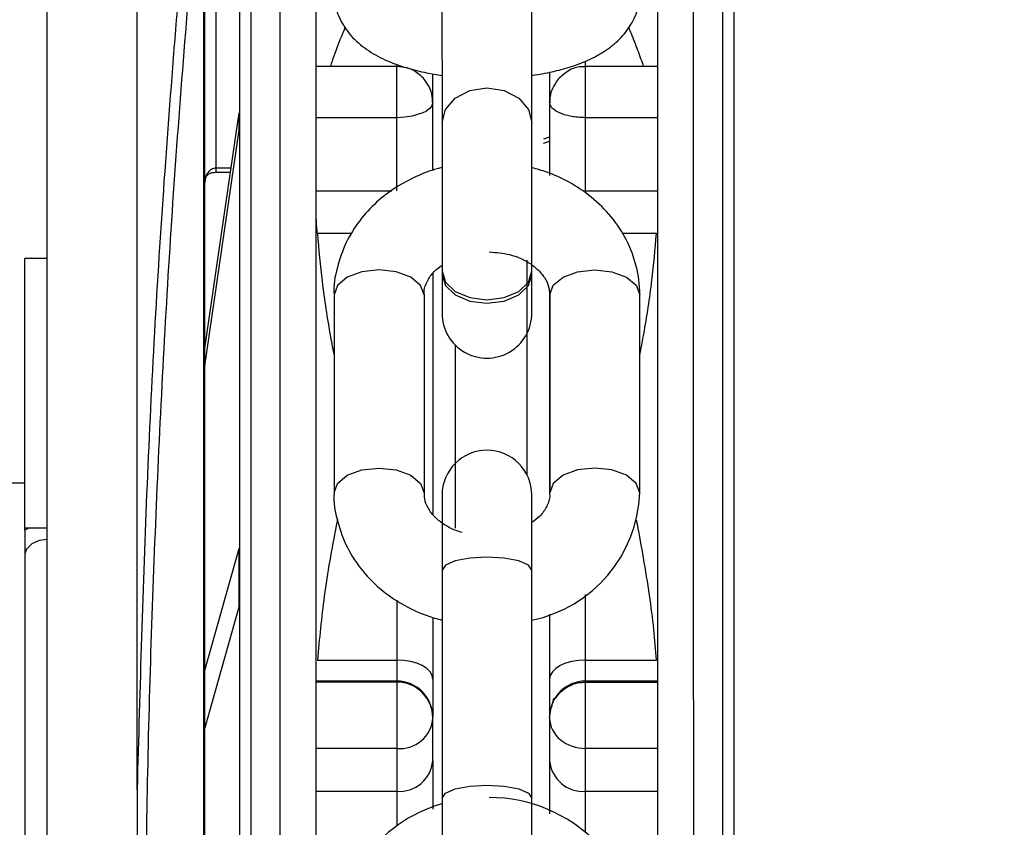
# Model space of a CAD drawing. Header units: inches. Extents: x 218.9 to 312.4, y 214.8 to 247.8.
# Tile 294 of 319: x 275.3714 to 275.4792, y 243.4111 to 243.4996. Entities that reach past the tile are written whole.
import ezdxf

# ---------------------------------------------------------------- set-up
doc = ezdxf.new("R2010")
doc.units = ezdxf.units.IN
doc.header["$LTSCALE"] = 0.25
doc.header["$MEASUREMENT"] = 0
doc.layers.add('ANNOTATIONS', color=1, linetype='Continuous')
doc.layers.add('MOTOR LH', color=7, linetype='Continuous')
doc.styles.add('ARIAL', font='arial.ttf', dxfattribs={"height": 0.09375})
doc.dimstyles.new('STANDARD$0', dxfattribs={"dimtxt": 0.09375, "dimasz": 0.09375, "dimexe": 0.03125, "dimexo": 0.046875, "dimgap": 0.09, "dimtad": 0, "dimtih": 1, "dimtoh": 1, "dimdec": 4, "dimzin": 0, "dimdsep": 46, "dimtxsty": 'ARIAL', "dimcen": 0.09, "dimadec": 0, "dimazin": 0, "dimtfac": 1, "dimtdec": 4, "dimtofl": 0, "dimtmove": 0, "dimatfit": 1, "dimfxl": 1, "dimtolj": 1, "dimtzin": 0, "dimarcsym": 0})

# ---------------------------------------------------------------- blocks, each defined once
blk = doc.blocks.new('*D90')
at = {"layer": 'ANNOTATIONS', "color": 0, "lineweight": -2, "transparency": 16777216}
for p, q in [((274.6393342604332, 245.2463276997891), (274.6393342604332, 245.5328515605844)), ((276.0917321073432, 243.2610440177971), (276.0917321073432, 245.5328515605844)), ((274.7330842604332, 245.5016015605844), (275.1844370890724, 245.5016015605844)), ((275.9979821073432, 245.5016015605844), (275.5466292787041, 245.5016015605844))]:
    blk.add_line(p, q, dxfattribs=at)
at = {"layer": 'ANNOTATIONS', "color": 0, "transparency": 16777216}
for points in [[(274.7330842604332, 245.5172265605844), (274.7330842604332, 245.4859765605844), (274.6393342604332, 245.5016015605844)], [(275.9979821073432, 245.5172265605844), (275.9979821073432, 245.4859765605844), (276.0917321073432, 245.5016015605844)]]:
    blk.add_solid(points, dxfattribs=at)
at = {"layer": 'defpoints', "color": 0, "transparency": 16777216}
for p in [(274.6393342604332, 245.5016015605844), (274.6393342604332, 245.1994526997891), (276.0917321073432, 243.2141690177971)]:
    blk.add_point(p, dxfattribs=at)
at = {"layer": 'ANNOTATIONS', "color": 0, "transparency": 16777216, "insert": (275.3655331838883, 245.5016015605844), "char_height": 0.09375, "attachment_point": 5, "style": 'ARIAL'}
blk.add_mtext('\\A1;25"', dxfattribs=at)
blk = doc.blocks.new('*D92')
at = {"layer": 'ANNOTATIONS', "color": 0, "lineweight": -2, "transparency": 16777216}
for p, q in [((274.7479817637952, 244.5695748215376), (274.7479817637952, 245.2307026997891)), ((276.0917321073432, 243.2610440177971), (276.0917321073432, 245.2307026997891)), ((274.8417317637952, 245.1994526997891), (275.1295350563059, 245.1994526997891)), ((275.9979821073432, 245.1994526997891), (275.7101788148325, 245.1994526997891))]:
    blk.add_line(p, q, dxfattribs=at)
at = {"layer": 'ANNOTATIONS', "color": 0, "transparency": 16777216}
for points in [[(274.8417317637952, 245.2150776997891), (274.8417317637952, 245.1838276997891), (274.7479817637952, 245.1994526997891)], [(275.9979821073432, 245.2150776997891), (275.9979821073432, 245.1838276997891), (276.0917321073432, 245.1994526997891)]]:
    blk.add_solid(points, dxfattribs=at)
at = {"layer": 'defpoints', "color": 0, "transparency": 16777216}
for p in [(274.7479817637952, 245.1994526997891), (274.7479817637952, 244.5226998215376), (276.0917321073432, 243.2141690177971)]:
    blk.add_point(p, dxfattribs=at)
at = {"layer": 'ANNOTATIONS', "color": 0, "transparency": 16777216, "insert": (275.4198569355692, 245.1994526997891), "char_height": 0.09375, "attachment_point": 5, "style": 'ARIAL'}
blk.add_mtext('\\A1;21 1/2"', dxfattribs=at)

msp = doc.modelspace()

# ---------------------------------------------------------------- linework, layer by layer
at = {"layer": 'MOTOR LH'}
for p, q in [((275.3842625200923, 243.4653697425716), (275.3842625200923, 243.5381296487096)), ((275.4274958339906, 243.4673972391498), (275.4274958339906, 243.529057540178)), ((275.3915464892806, 243.5167282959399), (275.3915500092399, 243.2529026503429)), ((275.3916438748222, 243.5167282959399), (275.3916485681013, 243.2529026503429)), ((275.4176528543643, 243.5048425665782), (275.4176540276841, 243.4882729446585)), ((275.4333765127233, 243.480820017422), (275.4333765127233, 243.4950218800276)), ((275.4127073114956, 243.4944305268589), (275.4038733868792, 243.4944305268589)), ((275.4127073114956, 243.4808176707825), (275.4127073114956, 243.4946863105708)), ((275.4412753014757, 243.4944305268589), (275.4333765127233, 243.4944305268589)), ((275.4166449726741, 243.4830305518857), (275.4166449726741, 243.4936232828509)), ((275.4294400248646, 243.4938016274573), (275.4294400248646, 243.4824955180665)), ((275.391645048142, 243.4633000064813), (275.3954360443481, 243.4893570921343)), ((275.3954360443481, 243.4874469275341), (275.3954360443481, 243.4893570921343)), ((275.4127073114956, 243.488817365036), (275.4038733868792, 243.488817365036)), ((275.4412753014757, 243.488817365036), (275.4333765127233, 243.488817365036)), ((275.391645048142, 243.4613898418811), (275.3954360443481, 243.4874469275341)), ((275.4176540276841, 243.4882729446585), (275.4176540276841, 243.4673948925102)), ((275.4294400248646, 243.4866866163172), (275.4287571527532, 243.4864660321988)), ((275.4287665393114, 243.4860389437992), (275.4294400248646, 243.4862454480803)), ((275.3945537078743, 243.4832957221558), (275.3928746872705, 243.4832957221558)), ((275.3917389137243, 243.4821857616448), (275.391645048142, 243.4815451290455)), ((275.392866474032, 243.4828334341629), (275.3944868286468, 243.4828334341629)), ((275.403874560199, 243.4808176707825), (275.4121570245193, 243.4808176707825)), ((275.4333765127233, 243.480820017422), (275.4412753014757, 243.480820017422)), ((275.4077676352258, 243.4761103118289), (275.4040047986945, 243.4761103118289)), ((275.4411450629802, 243.4761103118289), (275.4373833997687, 243.4761103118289)), ((275.3744207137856, 243.4733999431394), (275.371960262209, 243.4733999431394)), ((275.371960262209, 243.4436445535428), (275.371960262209, 243.4733999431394)), ((275.3744207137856, 243.4733975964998), (275.371960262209, 243.4733975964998)), ((275.4269795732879, 243.4496519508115), (275.4269795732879, 243.4731910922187)), ((275.4166449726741, 243.4717361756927), (275.4166449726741, 243.4453834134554)), ((275.4058422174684, 243.4694036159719), (275.4058433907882, 243.4477065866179)), ((275.4156851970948, 243.4694036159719), (275.4156851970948, 243.4476972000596)), ((275.4294400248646, 243.4698518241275), (275.4294400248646, 243.4475728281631)), ((275.4294646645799, 243.4694036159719), (275.4294646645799, 243.4477042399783)), ((275.4393076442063, 243.4477065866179), (275.4393076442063, 243.4694036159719)), ((275.4191054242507, 243.4639054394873), (275.4191054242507, 243.4438627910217)), ((275.371960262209, 243.4487930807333), (275.3677773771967, 243.4487930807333)), ((275.4176540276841, 243.4474578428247), (275.4176540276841, 243.4392446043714)), ((275.4274970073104, 243.3992226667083), (275.4274970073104, 243.4474578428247)), ((275.371960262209, 243.4438698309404), (275.3744207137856, 243.4438698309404)), ((275.3724788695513, 243.4438698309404), (275.371960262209, 243.4436445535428)), ((275.391645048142, 243.4281426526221), (275.3954372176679, 243.441631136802)), ((275.3954372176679, 243.4352388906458), (275.3954372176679, 243.441631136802)), ((275.4176540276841, 243.4392446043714), (275.4176552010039, 243.414283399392)), ((275.4127084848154, 243.4359569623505), (275.4127084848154, 243.4112445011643)), ((275.433377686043, 243.4105193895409), (275.433377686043, 243.4365858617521)), ((275.3916462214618, 243.4217504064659), (275.3954372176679, 243.4352388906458)), ((275.4166449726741, 243.4340749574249), (275.4166461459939, 243.427309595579)), ((275.4294411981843, 243.4344222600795), (275.4294411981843, 243.427309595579)), ((275.4040036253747, 243.4294004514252), (275.4127084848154, 243.4294004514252)), ((275.433377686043, 243.4294004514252), (275.4411474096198, 243.4294004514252)), ((275.4127084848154, 243.4270937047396), (275.403874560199, 243.4270937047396)), ((275.4412764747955, 243.4270937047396), (275.433377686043, 243.4270937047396)), ((275.4127084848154, 243.4269927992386), (275.403874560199, 243.4269927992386)), ((275.433377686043, 243.4269927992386), (275.4412764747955, 243.4269927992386)), ((275.4166461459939, 243.418361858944), (275.4166461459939, 243.4231560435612)), ((275.4294411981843, 243.4231583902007), (275.4294411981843, 243.418361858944)), ((275.4127084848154, 243.4197205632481), (275.403874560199, 243.4197205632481)), ((275.4412764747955, 243.4197205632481), (275.433377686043, 243.4197205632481)), ((275.445214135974, 243.3501872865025), (275.445214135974, 243.4194413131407)), ((275.403874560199, 243.4150249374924), (275.4127084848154, 243.4150249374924)), ((275.4176552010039, 243.414283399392), (275.4176552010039, 243.3992226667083)), ((275.433377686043, 243.4150249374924), (275.4412764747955, 243.415027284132))]:
    msp.add_line(p, q, dxfattribs=at)
at = {"layer": 'MOTOR LH', "flags": 128}
for points in [[(275.445214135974, 243.4194413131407), (275.4452129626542, 243.4306746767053), (275.4452129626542, 243.4904318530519), (275.4452117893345, 243.4985817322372), (275.4452117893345, 243.5386060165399)], [(275.4484149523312, 243.2310272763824), (275.4484149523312, 243.2948910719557), (275.4484137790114, 243.3045850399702), (275.4484137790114, 243.3702839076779), (275.4484126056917, 243.3819044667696), (275.4484126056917, 243.4389301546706), (275.4484114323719, 243.4496636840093), (275.4484114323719, 243.5175144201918), (275.4484102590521, 243.5230125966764), (275.4484102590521, 243.5386060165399)], [(275.3999404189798, 243.2399351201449), (275.3999404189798, 243.2948910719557), (275.3999392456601, 243.3045850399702), (275.3999392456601, 243.3702839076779), (275.3999380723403, 243.3819044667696), (275.3999380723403, 243.4496613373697), (275.3999368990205, 243.4600217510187), (275.3999368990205, 243.5277199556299), (275.3999357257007, 243.5297544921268)], [(275.3967419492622, 243.2435864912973), (275.3967419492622, 243.2755148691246), (275.3967407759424, 243.2840097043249), (275.3967407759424, 243.3565396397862), (275.3967396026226, 243.3680522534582), (275.3967396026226, 243.4257303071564), (275.3967384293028, 243.436825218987), (275.3967384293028, 243.5028455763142), (275.3967372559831, 243.5099652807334), (275.3967372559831, 243.5261782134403)], [(275.374424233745, 243.2558688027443), (275.3744230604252, 243.2790489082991), (275.3744230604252, 243.325847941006), (275.3744218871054, 243.349398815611), (275.3744218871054, 243.3966249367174), (275.3744207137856, 243.4202297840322), (275.3744207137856, 243.4905820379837), (275.3744195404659, 243.5137621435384)], [(275.4176540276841, 243.4882729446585), (275.4180283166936, 243.4897278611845), (275.4190948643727, 243.4909598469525), (275.420691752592, 243.4917835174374), (275.4225749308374, 243.4920745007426), (275.4244581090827, 243.4917835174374), (275.426054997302, 243.4909598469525), (275.4271215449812, 243.4897278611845), (275.4274958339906, 243.4882729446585)], [(275.4166449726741, 243.49049521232), (275.4165581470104, 243.4901385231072), (275.4165487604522, 243.4901197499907), (275.4163152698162, 243.4898264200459), (275.4159703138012, 243.4895565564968), (275.4159679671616, 243.4895542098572), (275.4159632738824, 243.4895518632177), (275.4159456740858, 243.4895401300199), (275.4158717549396, 243.4894978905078), (275.41555143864, 243.4893406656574), (275.414378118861, 243.4889698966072), (275.4135966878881, 243.4888689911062), (275.4127073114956, 243.488817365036)], [(275.4107642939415, 243.4721351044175), (275.4088811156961, 243.4719262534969), (275.4072842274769, 243.4713349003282), (275.4062176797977, 243.4704478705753), (275.4058422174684, 243.4694036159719)], [(275.4156851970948, 243.4694036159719), (275.4153109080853, 243.4704478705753), (275.4142443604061, 243.4713349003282), (275.4126474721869, 243.4719262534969), (275.4107642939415, 243.4721351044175)], [(275.4176540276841, 243.4719943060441), (275.4180283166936, 243.4707975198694), (275.4190948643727, 243.4697837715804), (275.420691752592, 243.4691055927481), (275.4225749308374, 243.4688685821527)], [(275.4176540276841, 243.4716141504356), (275.4180283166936, 243.470417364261), (275.4190948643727, 243.4694036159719), (275.420691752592, 243.4687254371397), (275.4225749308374, 243.4684884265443), (275.4244581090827, 243.4687254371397), (275.426054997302, 243.4694036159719), (275.4271215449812, 243.470417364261), (275.4274958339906, 243.4716141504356)], [(275.4225749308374, 243.4688685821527), (275.4244581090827, 243.4691055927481), (275.426054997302, 243.4697837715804), (275.4271215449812, 243.4707975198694), (275.4274958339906, 243.4719943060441)], [(275.4294646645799, 243.4694036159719), (275.4298389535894, 243.4704502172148), (275.4309066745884, 243.4713349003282), (275.4325023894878, 243.4719262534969), (275.4343855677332, 243.4721351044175), (275.4362687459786, 243.4719262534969), (275.4378656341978, 243.4713349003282), (275.438932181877, 243.4704502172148), (275.4393076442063, 243.4694036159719)], [(275.384263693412, 243.4152361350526), (275.384263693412, 243.4528738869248), (275.3842625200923, 243.4653697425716)], [(275.4058433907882, 243.4477089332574), (275.4062176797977, 243.4487508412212), (275.4072842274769, 243.4496378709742), (275.4088811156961, 243.4502292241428), (275.4107642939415, 243.4504357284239)], [(275.4107642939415, 243.4504357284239), (275.4126474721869, 243.4502292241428), (275.4142443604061, 243.4496378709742), (275.4153109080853, 243.4487508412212), (275.4156851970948, 243.4477065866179)], [(275.4393076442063, 243.4477065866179), (275.4389333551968, 243.4487508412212), (275.4378656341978, 243.4496378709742), (275.4362699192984, 243.4502292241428), (275.434386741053, 243.4504380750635), (275.4325035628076, 243.4502292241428), (275.4309066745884, 243.4496378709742), (275.4298401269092, 243.4487508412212), (275.4294646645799, 243.4477065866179)], [(275.3744207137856, 243.4426214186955), (275.373537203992, 243.442501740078), (275.3727452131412, 243.4421403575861), (275.3722172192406, 243.4416240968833)], [(275.4274970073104, 243.4392446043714), (275.4271227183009, 243.4397913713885), (275.426054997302, 243.4402536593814), (275.4244592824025, 243.440563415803), (275.4225749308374, 243.4406713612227), (275.420691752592, 243.440563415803), (275.4190960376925, 243.4402536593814), (275.4180283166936, 243.4397913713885), (275.4176540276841, 243.4392446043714)], [(275.4166461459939, 243.427309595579), (275.4165698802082, 243.4277179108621), (275.4163457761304, 243.4281097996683), (275.4159820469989, 243.4284711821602), (275.4154927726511, 243.4287879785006), (275.4148955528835, 243.4290484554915), (275.4142150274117, 243.4292408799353), (275.4134770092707, 243.4293605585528), (275.4127084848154, 243.4294004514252)], [(275.433377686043, 243.4294004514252), (275.4326103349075, 243.4293605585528), (275.4318711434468, 243.4292432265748), (275.4311906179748, 243.4290484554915), (275.4305933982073, 243.4287879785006), (275.4301041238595, 243.4284711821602), (275.429740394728, 243.4281097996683), (275.4295162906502, 243.4277179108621), (275.4294411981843, 243.427309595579)], [(275.4176552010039, 243.414283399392), (275.4180294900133, 243.4148278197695), (275.4190960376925, 243.415292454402), (275.4206929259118, 243.4155998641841), (275.4225761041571, 243.4157101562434), (275.4244592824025, 243.4155998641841), (275.4260561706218, 243.415292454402), (275.4271227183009, 243.4148278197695), (275.4274970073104, 243.414283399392)]]:
    msp.add_lwpolyline(points, dxfattribs=at)
at = {"layer": 'MOTOR LH'}
for centre, radius, start, end in [((275.4225750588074, 243.4673960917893), 0.004921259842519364, 180.000902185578, 0.000902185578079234), ((275.422575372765, 243.4474571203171), 0.004921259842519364, 0.0009021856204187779, 180.000902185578), ((275.424540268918, 243.4482508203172), 0.0147774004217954, 281.5419384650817, 357.8893887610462), ((275.4127075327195, 243.4231550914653), 0.003938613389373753, 0.01385032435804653, 89.98614967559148), ((275.4333771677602, 243.4231577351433), 0.003935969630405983, 89.992455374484, 179.9904643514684), ((275.4127056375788, 243.4230457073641), 0.003947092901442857, 45.07961810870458, 89.95866966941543), ((275.4126940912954, 243.4230502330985), 0.00395205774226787, 0.07111072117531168, 44.91475690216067), ((275.4130599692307, 243.4232977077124), 0.003594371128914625, 264.3882233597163, 356.1303972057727), ((275.4325429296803, 243.423110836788), 0.003102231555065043, 181.0287670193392, 231.0935602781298), ((275.4333251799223, 243.4240262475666), 0.004306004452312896, 230.6437928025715, 270.6986647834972), ((275.4129826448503, 243.4186931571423), 0.00367845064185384, 265.7257024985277, 354.8326763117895), ((275.4331030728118, 243.4186913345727), 0.003676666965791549, 185.1413197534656, 274.2834571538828), ((275.422822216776, 243.397856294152), 0.0164862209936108, 0.0009021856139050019, 90.00090218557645), ((275.4223300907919, 243.3978562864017), 0.01648622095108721, 106.4750135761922, 180.0009021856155)]:
    msp.add_arc(centre, radius, start, end, dxfattribs=at)
for points, knots in [([(275.4496434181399, 243.3848142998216), (275.4496435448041, 243.3910161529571), (275.4496438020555, 243.4036119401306), (275.4496418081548, 243.4224924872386), (275.449642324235, 243.4397230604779), (275.4496422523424, 243.4550758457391), (275.4496421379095, 243.4684900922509), (275.4496426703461, 243.4811649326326), (275.4496406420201, 243.4928845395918), (275.4496411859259, 243.5034489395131), (275.4496410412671, 243.5126994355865), (275.4496410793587, 243.520527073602), (275.4496410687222, 243.5275123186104), (275.4496410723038, 243.5330778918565), (275.4496410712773, 243.5366108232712), (275.4496410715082, 243.5373763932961), (275.4496410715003, 243.5373763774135), (275.4496410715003, 243.5373763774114)], [0, 0, 0, 0, 0.07763249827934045, 0.1576693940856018, 0.2399533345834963, 0.3037745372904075, 0.368609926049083, 0.4341247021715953, 0.4999970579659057, 0.5658690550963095, 0.6313849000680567, 0.6962185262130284, 0.7600397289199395, 0.8423190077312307, 0.9223577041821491, 0.9999902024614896, 1, 1, 1, 1]), ([(275.4412776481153, 243.3848142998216), (275.441277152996, 243.389384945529), (275.4412761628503, 243.3985253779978), (275.4412765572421, 243.4123921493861), (275.4412764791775, 243.4262889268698), (275.4412763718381, 243.4402510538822), (275.4412769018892, 243.4538656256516), (275.441274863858, 243.4670350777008), (275.4412754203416, 243.4794553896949), (275.4412752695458, 243.4909664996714), (275.4412753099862, 243.5013427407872), (275.4412752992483, 243.5104084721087), (275.4412753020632, 243.5180990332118), (275.4412753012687, 243.5249760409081), (275.4412753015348, 243.5304190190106), (275.4412753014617, 243.534019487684), (275.4412753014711, 243.5344558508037), (275.4412753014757, 243.534670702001)], [0, 0, 0, 0, 0.05825841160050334, 0.1165058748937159, 0.1782536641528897, 0.240004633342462, 0.3043246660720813, 0.3686511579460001, 0.4341683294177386, 0.5000328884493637, 0.5659007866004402, 0.6314208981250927, 0.6957380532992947, 0.7600642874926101, 0.8423406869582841, 0.9223736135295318, 1, 1, 1, 1]), ([(275.4038757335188, 243.3848142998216), (275.4038758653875, 243.3893841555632), (275.403876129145, 243.398524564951), (275.4038741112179, 243.4123914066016), (275.4038746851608, 243.4262889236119), (275.4038745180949, 243.4402510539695), (275.4038745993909, 243.4538656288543), (275.4038744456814, 243.4670350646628), (275.4038749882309, 243.4794554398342), (275.4038729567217, 243.4909663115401), (275.4038735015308, 243.501343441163), (275.403873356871, 243.510405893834), (275.4038733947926, 243.5181082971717), (275.4038733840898, 243.5249365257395), (275.4038733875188, 243.5303517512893), (275.403873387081, 243.5322592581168), (275.4038733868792, 243.5331383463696)], [0, 0, 0, 0, 0.06382190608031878, 0.1276535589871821, 0.1953096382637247, 0.2629692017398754, 0.3334436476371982, 0.4039251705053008, 0.4757113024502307, 0.5478780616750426, 0.6200484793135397, 0.6918378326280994, 0.7623091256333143, 0.8327858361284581, 0.9229381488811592, 1, 1, 1, 1]), ([(275.3955099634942, 243.3848142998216), (275.3955094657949, 243.3910153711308), (275.3955084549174, 243.4036103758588), (275.3955089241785, 243.422490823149), (275.3955086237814, 243.4397223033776), (275.3955092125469, 243.4550755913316), (275.3955071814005, 243.4684880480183), (275.3955077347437, 243.4811653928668), (275.3955075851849, 243.4928796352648), (275.3955076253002, 243.5034562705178), (275.3955076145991, 243.5126632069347), (275.3955076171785, 243.5197001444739), (275.3955076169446, 243.523060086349), (275.3955076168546, 243.5243525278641)], [0, 0, 0, 0, 0.1053601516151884, 0.2139971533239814, 0.3256968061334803, 0.4123236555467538, 0.5003156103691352, 0.5892519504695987, 0.6786530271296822, 0.7680634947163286, 0.8569983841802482, 0.9449927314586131, 1, 1, 1, 1]), ([(275.3928746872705, 243.5206565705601), (275.3928746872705, 243.5203206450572), (275.3928746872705, 243.5171462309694), (275.3928746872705, 243.5093294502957), (275.3928746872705, 243.4973582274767), (275.3928746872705, 243.487983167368), (275.3928746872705, 243.4832957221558)], [0, 0, 0, 0, 0.03795264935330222, 0.3586432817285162, 0.6793274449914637, 1, 1, 1, 1]), ([(275.3898428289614, 243.5149636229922), (275.3889141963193, 243.5039668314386), (275.3870605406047, 243.4820159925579), (275.3851976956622, 243.4486954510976), (275.3845746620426, 243.4263761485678), (275.384263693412, 243.4152361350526)], [0, 0, 0, 0, 0.3345906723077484, 0.6678807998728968, 0.9999999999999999, 0.9999999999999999, 0.9999999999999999, 0.9999999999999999]), ([(275.3850779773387, 243.3848166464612), (275.3851466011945, 243.3955877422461), (275.3852839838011, 243.4171511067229), (275.3864198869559, 243.449439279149), (275.3882026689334, 243.4820541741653), (275.3900386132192, 243.5036749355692), (275.3909750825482, 243.5147031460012)], [0, 0, 0, 0, 0.2465594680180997, 0.4936036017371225, 0.7416998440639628, 1, 1, 1, 1]), ([(275.4059090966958, 243.502474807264), (275.4058897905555, 243.5022915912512), (275.405788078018, 243.5013263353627), (275.4063841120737, 243.4996275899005), (275.4076326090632, 243.49770181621), (275.4093539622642, 243.4962414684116), (275.4114160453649, 243.4950943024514), (275.413626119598, 243.4942858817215), (275.415757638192, 243.4937500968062), (275.4170858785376, 243.4935411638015), (275.4176528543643, 243.4934519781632)], [0, 0, 0, 0, 0.03389898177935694, 0.1785935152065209, 0.3192102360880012, 0.4739473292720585, 0.6207956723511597, 0.7793626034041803, 0.9058181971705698, 0.9999999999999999, 0.9999999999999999, 0.9999999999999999, 0.9999999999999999]), ([(275.4274958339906, 243.4934519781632), (275.4275298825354, 243.4934558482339), (275.4282938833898, 243.4935426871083), (275.4297302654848, 243.4938352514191), (275.4317652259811, 243.4943670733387), (275.4336963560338, 243.4950996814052), (275.4355069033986, 243.4960651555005), (275.4371167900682, 243.4973251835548), (275.4383927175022, 243.4989396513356), (275.4392039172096, 243.500725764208), (275.439228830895, 243.5019619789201), (275.4392395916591, 243.5024959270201)], [0, 0, 0, 0, 0.00553119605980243, 0.1241121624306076, 0.2440881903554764, 0.3716087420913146, 0.5046341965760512, 0.6417849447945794, 0.773795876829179, 0.9022975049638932, 0.9999999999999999, 0.9999999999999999, 0.9999999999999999, 0.9999999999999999]), ([(275.4070612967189, 243.498757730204), (275.4069463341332, 243.4984768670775), (275.4065112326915, 243.4974138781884), (275.4059429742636, 243.4959759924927), (275.4055527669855, 243.4948101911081), (275.4054256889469, 243.4944305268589)], [0, 0, 0, 0, 0.1949469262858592, 0.7378199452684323, 1, 1, 1, 1]), ([(275.4397335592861, 243.4944305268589), (275.4396888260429, 243.4945674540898), (275.4395495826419, 243.494993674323), (275.4392757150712, 243.4957318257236), (275.4389226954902, 243.4966702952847), (275.4386063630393, 243.4974812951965), (275.4383340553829, 243.4981610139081), (275.4381957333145, 243.4985061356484), (275.4381139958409, 243.498704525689), (275.4381085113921, 243.4987178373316)], [0, 0, 0, 0, 0.09550851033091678, 0.2972941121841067, 0.5162757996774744, 0.7525581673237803, 0.8644576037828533, 0.9909053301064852, 1, 1, 1, 1]), ([(275.4157110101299, 243.493038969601), (275.415347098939, 243.4933835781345), (275.414792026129, 243.4939092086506), (275.4137253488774, 243.4943485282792), (275.4130847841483, 243.4943867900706), (275.4127061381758, 243.4944094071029)], [0, 0, 0, 0, 0.43769423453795, 0.6676138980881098, 1, 1, 1, 1]), ([(275.4333729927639, 243.4943648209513), (275.4332055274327, 243.4943828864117), (275.4325865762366, 243.4944496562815), (275.4314619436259, 243.4940392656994), (275.4307505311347, 243.4933858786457), (275.4303728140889, 243.493038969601)], [0, 0, 0, 0, 0.148199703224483, 0.5477455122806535, 1, 1, 1, 1]), ([(275.4166215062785, 243.4904975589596), (275.4165973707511, 243.49090761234), (275.4165426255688, 243.4918377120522), (275.4160092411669, 243.4926081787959), (275.4157110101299, 243.493038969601)], [0, 0, 0, 0, 0.4408703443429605, 1, 1, 1, 1]), ([(275.4303728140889, 243.493038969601), (275.430097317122, 243.4926237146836), (275.4296768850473, 243.4919899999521), (275.4294395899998, 243.4910795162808), (275.4294754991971, 243.4906557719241), (275.4294893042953, 243.4904928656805)], [0, 0, 0, 0, 0.5391845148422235, 0.8228419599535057, 1, 1, 1, 1]), ([(275.4333765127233, 243.488817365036), (275.4330775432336, 243.4888308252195), (275.4327259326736, 243.4888466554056), (275.4321699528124, 243.4888980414), (275.4314554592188, 243.488991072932), (275.4307325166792, 243.4892271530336), (275.430284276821, 243.4894666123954), (275.4301600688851, 243.489523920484), (275.4301246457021, 243.4895524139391), (275.4301189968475, 243.4895519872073), (275.4301145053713, 243.4895567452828), (275.4301364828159, 243.4895335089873), (275.4297620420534, 243.4898123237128), (275.4296455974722, 243.4899581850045), (275.4295675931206, 243.4900574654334), (275.4295390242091, 243.4901153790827), (275.4294680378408, 243.4902366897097), (275.42945363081, 243.4903696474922), (275.4294400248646, 243.49049521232)], [0, 0, 0, 0, 0.1448818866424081, 0.1703919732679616, 0.2789840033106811, 0.5130551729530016, 0.5929623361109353, 0.6136070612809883, 0.6191171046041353, 0.6205397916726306, 0.6211101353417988, 0.6213002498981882, 0.7372015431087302, 0.8005310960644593, 0.8450008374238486, 0.8587785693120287, 0.8666310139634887, 1, 1, 1, 1]), ([(275.3928746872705, 243.4832957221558), (275.3927995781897, 243.48328920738), (275.3926452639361, 243.4832758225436), (275.3924215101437, 243.48318325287), (275.3922082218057, 243.4830351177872), (275.3919517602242, 243.4827406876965), (275.3917739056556, 243.4824433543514), (275.3917421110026, 243.482209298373), (275.3917389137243, 243.4821857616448)], [0, 0, 0, 0, 0.1316303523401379, 0.27043919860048, 0.4196425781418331, 0.5838785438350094, 0.9581547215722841, 1, 1, 1, 1]), ([(275.3928746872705, 243.4832957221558), (275.3928746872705, 243.4832182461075), (275.3928746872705, 243.4830634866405), (275.3928746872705, 243.4829163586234), (275.3928746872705, 243.4828377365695), (275.3928746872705, 243.4828433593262), (275.3928746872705, 243.4828451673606)], [0, 0, 0, 0, 0.2884104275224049, 0.5761037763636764, 0.8636933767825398, 0.9999999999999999, 0.9999999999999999, 0.9999999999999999, 0.9999999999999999]), ([(275.4176540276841, 243.4833379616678), (275.4174822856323, 243.4832970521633), (275.4165067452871, 243.4830646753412), (275.4147776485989, 243.4823955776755), (275.412521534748, 243.481191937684), (275.4104082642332, 243.4795776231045), (275.4085480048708, 243.4775499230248), (275.4070444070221, 243.4751374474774), (275.4061315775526, 243.472383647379), (275.4057163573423, 243.4704189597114), (275.4058437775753, 243.4694051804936), (275.405844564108, 243.4693989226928)], [0, 0, 0, 0, 0.02580531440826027, 0.1465810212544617, 0.2715938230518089, 0.4055284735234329, 0.5455454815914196, 0.6908389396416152, 0.8416532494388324, 0.9990225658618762, 1, 1, 1, 1]), ([(275.4393076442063, 243.4694036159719), (275.4393076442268, 243.469404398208), (275.4393076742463, 243.4705498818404), (275.4390509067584, 243.472493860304), (275.4379586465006, 243.4754495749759), (275.4362692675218, 243.4780015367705), (275.4340970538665, 243.4801587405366), (275.4316742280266, 243.4817668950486), (275.4294438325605, 243.4827961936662), (275.4280464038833, 243.483184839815), (275.4274958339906, 243.4833379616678)], [0, 0, 0, 0, 0.0001136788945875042, 0.1664680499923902, 0.3241736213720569, 0.4819239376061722, 0.6381042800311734, 0.7876366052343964, 0.9163314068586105, 1, 1, 1, 1]), ([(275.3917260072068, 243.4821787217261), (275.3917885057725, 243.4822899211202), (275.3919107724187, 243.4825074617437), (275.3922070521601, 243.4827216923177), (275.3925364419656, 243.4828284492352), (275.3927678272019, 243.4828317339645), (275.392887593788, 243.4828334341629)], [0, 0, 0, 0, 0.254876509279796, 0.498617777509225, 0.7404811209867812, 1, 1, 1, 1]), ([(275.4040047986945, 243.4761103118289), (275.4039599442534, 243.4766029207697), (275.4038970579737, 243.4772935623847), (275.4038795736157, 243.478059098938), (275.403874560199, 243.4782786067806)], [0, 0, 0, 0, 0.71326275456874, 1, 1, 1, 1]), ([(275.4040047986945, 243.4761103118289), (275.4041599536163, 243.4743692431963), (275.404496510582, 243.4705925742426), (275.4051931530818, 243.4661314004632), (275.4057099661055, 243.4634147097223), (275.4058433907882, 243.4627133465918)], [0, 0, 0, 0, 0.3881905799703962, 0.8420502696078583, 1, 1, 1, 1]), ([(275.4393076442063, 243.4627227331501), (275.4394572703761, 243.4635124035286), (275.4399786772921, 243.4662641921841), (275.4406685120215, 243.4707231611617), (275.4409944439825, 243.4744076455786), (275.4411450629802, 243.4761103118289)], [0, 0, 0, 0, 0.1779526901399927, 0.6201172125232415, 1, 1, 1, 1]), ([(275.422821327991, 243.4741039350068), (275.4235840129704, 243.4740492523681), (275.4246517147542, 243.4739727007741), (275.426065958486, 243.4735078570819), (275.4271421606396, 243.4729827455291), (275.4281762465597, 243.4721965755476), (275.4289451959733, 243.4712664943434), (275.4294035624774, 243.4703073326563), (275.4294194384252, 243.4696950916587), (275.429427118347, 243.4693989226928)], [0, 0, 0, 0, 0.1957394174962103, 0.2740205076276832, 0.4029372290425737, 0.5365401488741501, 0.6829925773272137, 0.8466490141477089, 1, 1, 1, 1]), ([(275.4157239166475, 243.4694012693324), (275.4157122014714, 243.4694896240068), (275.4156462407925, 243.4699870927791), (275.4159643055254, 243.4708137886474), (275.4166221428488, 243.4718817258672), (275.4173484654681, 243.4724234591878), (275.4176540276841, 243.4726513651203)], [0, 0, 0, 0, 0.08365427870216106, 0.4710038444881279, 0.7774525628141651, 1, 1, 1, 1]), ([(275.405844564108, 243.4477136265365), (275.4058441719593, 243.4477104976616), (275.4057103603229, 243.44664284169), (275.4061581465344, 243.4445811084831), (275.4071774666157, 243.4416702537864), (275.4088843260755, 243.4391054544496), (275.4110529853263, 243.4369528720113), (275.4134759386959, 243.4353428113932), (275.4157060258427, 243.4343140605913), (275.4171034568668, 243.4339253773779), (275.4176540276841, 243.4337722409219)], [0, 0, 0, 0, 0.0004887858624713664, 0.1667868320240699, 0.3244390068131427, 0.4821066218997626, 0.6382725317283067, 0.787708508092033, 0.9163597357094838, 1, 1, 1, 1]), ([(275.4198762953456, 243.4433629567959), (275.4196723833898, 243.4434240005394), (275.4190113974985, 243.4436218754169), (275.4180111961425, 243.444129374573), (275.4169738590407, 243.4449093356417), (275.4162062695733, 243.4458455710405), (275.4157474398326, 243.446799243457), (275.4157315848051, 243.4474123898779), (275.4157239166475, 243.4477089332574)], [0, 0, 0, 0, 0.07336227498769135, 0.237805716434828, 0.408381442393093, 0.5954081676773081, 0.8043223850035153, 1, 1, 1, 1]), ([(275.4294259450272, 243.4477089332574), (275.4294381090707, 243.4476205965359), (275.4295064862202, 243.4471240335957), (275.429184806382, 243.4462961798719), (275.4285276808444, 243.4452287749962), (275.427802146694, 243.4446867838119), (275.4274970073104, 243.4444588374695)], [0, 0, 0, 0, 0.08381822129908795, 0.4711633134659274, 0.7775860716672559, 1, 1, 1, 1]), ([(275.4062035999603, 243.444785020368), (275.4061600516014, 243.4445683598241), (275.4055984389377, 243.4417742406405), (275.4046969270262, 243.4366637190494), (275.4042259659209, 243.4317297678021), (275.4040036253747, 243.4294004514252)], [0, 0, 0, 0, 0.04248969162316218, 0.547959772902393, 0.9999999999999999, 0.9999999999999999, 0.9999999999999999, 0.9999999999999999]), ([(275.4411474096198, 243.4294004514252), (275.4410579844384, 243.4305212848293), (275.4408689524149, 243.4328905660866), (275.4403763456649, 243.4366227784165), (275.4397590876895, 243.4404577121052), (275.4392646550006, 243.4432025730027), (275.4389913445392, 243.4445816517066), (275.4389603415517, 243.4447380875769)], [0, 0, 0, 0, 0.2179924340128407, 0.4608047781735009, 0.7287865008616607, 0.9692348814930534, 0.9999999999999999, 0.9999999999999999, 0.9999999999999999, 0.9999999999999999]), ([(275.371960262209, 243.4436445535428), (275.371960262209, 243.4434863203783), (275.371960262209, 243.4431494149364), (275.371960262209, 243.4422032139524), (275.371960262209, 243.4413993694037), (275.371960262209, 243.4408262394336)], [0, 0, 0, 0, 0.2026670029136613, 0.4315126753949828, 1, 1, 1, 1]), ([(275.3744207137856, 243.4426214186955), (275.3744207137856, 243.4427481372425), (275.3744207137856, 243.4430018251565), (275.3744207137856, 243.4434614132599), (275.3744207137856, 243.4437414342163), (275.3744207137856, 243.4438721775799)], [0, 0, 0, 0, 0.347276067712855, 0.695239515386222, 1, 1, 1, 1]), ([(275.3722172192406, 243.4416240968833), (275.3721464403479, 243.4415037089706), (275.3719966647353, 243.4412489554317), (275.3719728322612, 243.4409722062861), (275.371960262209, 243.4408262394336)], [0, 0, 0, 0, 0.4725662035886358, 1, 1, 1, 1]), ([(275.371960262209, 243.4408262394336), (275.3719602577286, 243.4383620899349), (275.3719602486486, 243.4333681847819), (275.3719603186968, 243.4249239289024), (275.3719599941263, 243.4141460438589), (275.3719619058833, 243.4007012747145), (275.3719613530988, 243.3865850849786), (275.3719614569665, 243.374193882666), (275.3719614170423, 243.3637963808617), (275.3719614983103, 243.3523234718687), (275.3719610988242, 243.3402474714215), (275.3719621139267, 243.3325551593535), (275.3719626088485, 243.3288047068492)], [0, 0, 0, 0, 0.07848550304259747, 0.1590606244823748, 0.2415577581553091, 0.3696182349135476, 0.4999854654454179, 0.586922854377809, 0.6731914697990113, 0.7586097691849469, 0.882308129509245, 0.9999999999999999, 0.9999999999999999, 0.9999999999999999, 0.9999999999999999]), ([(275.4166461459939, 243.427309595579), (275.4166461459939, 243.4267217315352), (275.4166461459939, 243.4255272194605), (275.4166461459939, 243.4242159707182), (275.4166461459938, 243.4233407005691), (275.4166461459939, 243.4232169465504), (275.4166461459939, 243.4231560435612)], [0, 0, 0, 0, 0.2460475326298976, 0.499957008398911, 0.7539141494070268, 1, 1, 1, 1]), ([(275.4294411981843, 243.427309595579), (275.4294411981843, 243.4267217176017), (275.4294411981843, 243.4255271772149), (275.4294411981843, 243.4242161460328), (275.4294411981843, 243.423340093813), (275.4294411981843, 243.4232183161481), (275.4294411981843, 243.4231583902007)], [0, 0, 0, 0, 0.2460563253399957, 0.4999748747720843, 0.7539410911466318, 0.9999999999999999, 0.9999999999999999, 0.9999999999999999, 0.9999999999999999]), ([(275.4294411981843, 243.4230551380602), (275.4294553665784, 243.423329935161), (275.4294703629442, 243.423620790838), (275.429588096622, 243.4241501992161), (275.4298107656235, 243.4245105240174), (275.4298549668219, 243.4252935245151), (275.4301164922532, 243.4252583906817), (275.4301173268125, 243.4252635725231), (275.4301276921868, 243.4252734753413), (275.4301550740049, 243.4253238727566), (275.4302902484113, 243.4254941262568), (275.4307232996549, 243.4260351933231), (275.4315019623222, 243.4265765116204), (275.4325036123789, 243.4269360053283), (275.4330788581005, 243.4269733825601), (275.433377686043, 243.4269927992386)], [0, 0, 0, 0, 0.1334506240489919, 0.1412492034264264, 0.2625739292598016, 0.378398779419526, 0.3785889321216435, 0.3790141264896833, 0.3803853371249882, 0.3858701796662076, 0.4060335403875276, 0.4870218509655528, 0.7211127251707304, 0.8551239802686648, 1, 1, 1, 1]), ([(275.4496434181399, 243.3920513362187), (275.4496434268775, 243.3945529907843), (275.4496434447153, 243.3996600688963), (275.4496433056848, 243.4067707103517), (275.4496438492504, 243.4131324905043), (275.4496418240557, 243.4182980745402), (275.4496423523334, 243.421988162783), (275.4496422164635, 243.4241197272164), (275.4496422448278, 243.4245781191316), (275.4496422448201, 243.4245781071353), (275.4496422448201, 243.4245781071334)], [0, 0, 0, 0, 0.1397925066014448, 0.2853836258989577, 0.4340618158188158, 0.5827400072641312, 0.7283311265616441, 0.8681031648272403, 0.9999787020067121, 1, 1, 1, 1]), ([(275.4166461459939, 243.418361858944), (275.4166461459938, 243.4179331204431), (275.4166461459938, 243.4170616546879), (275.4166461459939, 243.4152230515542), (275.4166461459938, 243.4138337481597), (275.4166461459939, 243.4130741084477), (275.4166461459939, 243.4130561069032)], [0, 0, 0, 0, 0.3236513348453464, 0.6578626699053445, 0.9918922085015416, 0.9999999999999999, 0.9999999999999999, 0.9999999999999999, 0.9999999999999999]), ([(275.4294411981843, 243.418361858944), (275.4294411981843, 243.4179328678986), (275.4294411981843, 243.4170608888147), (275.4294411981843, 243.4152262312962), (275.4294411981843, 243.4136661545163), (275.4294411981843, 243.4127308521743), (275.4294411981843, 243.4125398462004)], [0, 0, 0, 0, 0.3003409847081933, 0.6104814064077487, 0.9204531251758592, 0.9999999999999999, 0.9999999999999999, 0.9999999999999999, 0.9999999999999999]), ([(275.384263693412, 243.4152361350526), (275.3842634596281, 243.4144171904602), (275.3842622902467, 243.4103208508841), (275.3842397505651, 243.4032021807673), (275.3842173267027, 243.3938787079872), (275.3842146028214, 243.3878345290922), (275.3842132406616, 243.384811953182)], [0, 0, 0, 0, 0.08081581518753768, 0.4042386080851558, 0.7020713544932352, 1, 1, 1, 1])]:
    msp.add_open_spline(points, degree=3, knots=knots, dxfattribs=at)

# ---------------------------------------------------------------- dimensions: what is measured, and where the dimension line sits
at = {"layer": 'ANNOTATIONS'}
dim = msp.add_linear_dim(base=(274.6393342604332, 245.5016015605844), p1=(276.0917321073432, 243.2141690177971), p2=(274.6393342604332, 245.1994526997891), text='25"', dimstyle='STANDARD$0', dxfattribs=at)
dim.commit()
dim.dimension.update_dxf_attribs({"geometry": '*D90', "text_midpoint": (275.3655331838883, 245.5016015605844), "dimtype": 160})
dim = msp.add_linear_dim(base=(274.7479817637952, 245.1994526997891), p1=(276.0917321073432, 243.2141690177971), p2=(274.7479817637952, 244.5226998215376), text='21 1/2"', dimstyle='STANDARD$0', dxfattribs=at)
dim.commit()
dim.dimension.update_dxf_attribs({"geometry": '*D92', "text_midpoint": (275.4198569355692, 245.1994526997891)})

doc.saveas('drawing.dxf')
